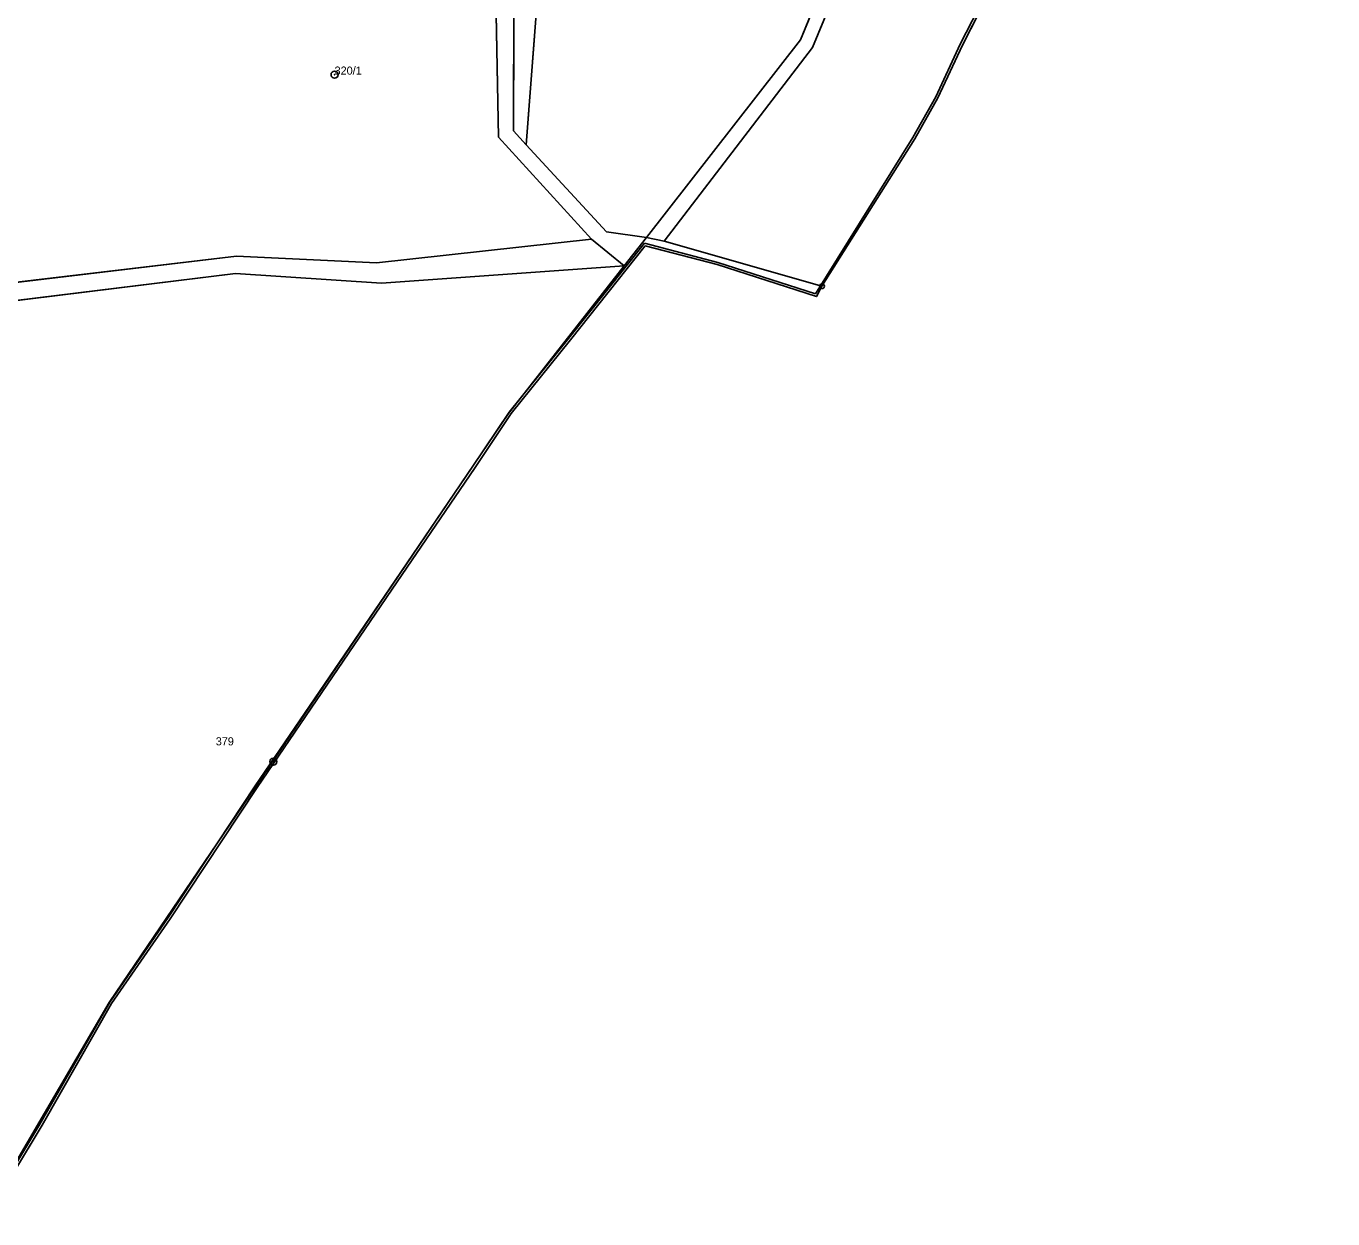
# Model space of a CAD drawing. Extents: x -652854 to -650068, y -1097661 to -1095417.
# Drawn here: x -650873 to -650599, y -1097336.4 to -1097086.2 of the extents above; entities that cross this region are included whole.
import ezdxf

# ---------------------------------------------------------------- set-up
doc = ezdxf.new("R2010")
doc.units = 0
for name, color, linetype in [('Definiční body parcel', 7, 'Continuous'), ('Geodetické body', 7, 'Continuous'), ('Hranice kat_ území', 7, 'Continuous'), ('Hranice parcel', 7, 'Continuous'), ('Obvody jako plochy', 7, 'Continuous'), ('Ostatní hranice', 7, 'Continuous'), ('Parcelní čísla', 7, 'Continuous'), ('Prvky pro prodl_ par_ č_', 7, 'Continuous')]:
    doc.layers.add(name, color=color, linetype=linetype)

msp = doc.modelspace()

# ---------------------------------------------------------------- linework, layer by layer
at = {"layer": 'Definiční body parcel'}
for centre, radius in [((-650808.35, -1097096.41), 0.75), ((-650808.35, -1097096.41), 0.0327), ((-650821.19, -1097240.5), 0.75), ((-650821.19, -1097240.5), 0.0327)]:
    msp.add_circle(centre, radius, dxfattribs=at)
at = {"layer": 'Geodetické body'}
for radius in [0.5, 0.001]:
    msp.add_circle((-650706.13, -1097140.79), radius, dxfattribs=at)
at = {"layer": 'Hranice kat_ území'}
for p, q in [((-650666.25, -1097069.7), (-650676.69, -1097090.24)), ((-650676.69, -1097090.24), (-650681.82, -1097101.29)), ((-650681.82, -1097101.29), (-650686.65, -1097109.87)), ((-650686.65, -1097109.87), (-650706.13, -1097140.79)), ((-650743.19, -1097132.35), (-650758.86, -1097152.05)), ((-650728.15, -1097136.26), (-650743.19, -1097132.35)), ((-650707.3, -1097142.97), (-650728.15, -1097136.26)), ((-650706.13, -1097140.79), (-650707.3, -1097142.97)), ((-650758.86, -1097152.05), (-650771.34, -1097167.49)), ((-650771.34, -1097167.49), (-650779.04, -1097179.03)), ((-650779.04, -1097179.03), (-650795.2, -1097202.77)), ((-650795.2, -1097202.77), (-650824.6, -1097245.89)), ((-650824.6, -1097245.89), (-650842.82, -1097273.44)), ((-650842.82, -1097273.44), (-650855.11, -1097291.24)), ((-650855.11, -1097291.24), (-650869.69, -1097316.78)), ((-650869.69, -1097316.78), (-650881.54, -1097336.4))]:
    msp.add_line(p, q, dxfattribs=at)
at = {"layer": 'Hranice parcel'}
for p, q in [((-650676.28, -1097013.96), (-650708.14, -1097090.69)), ((-650689.02, -1097036.79), (-650710.66, -1097089.09)), ((-650775.22, -1097043.42), (-650773.96, -1097109.54)), ((-650770.63, -1097044.8), (-650770.8, -1097108.22)), ((-650768.15, -1097111.11), (-650764.71, -1097065.35)), ((-650710.66, -1097089.09), (-650742.95, -1097130.58)), ((-650708.14, -1097090.69), (-650739.22, -1097131.35)), ((-650773.96, -1097109.54), (-650754.48, -1097130.94)), ((-650770.8, -1097108.22), (-650768.15, -1097111.11)), ((-650768.15, -1097111.11), (-650751.32, -1097129.38)), ((-650754.48, -1097130.94), (-650799.57, -1097135.85)), ((-650754.48, -1097130.94), (-650747.6, -1097136.51)), ((-650751.32, -1097129.38), (-650742.95, -1097130.58)), ((-650742.95, -1097130.58), (-650747.6, -1097136.51)), ((-650739.22, -1097131.35), (-650742.95, -1097130.58)), ((-650739.22, -1097131.35), (-650706.13, -1097140.79)), ((-650828.93, -1097134.46), (-650889.89, -1097141.73)), ((-650799.57, -1097135.85), (-650828.93, -1097134.46)), ((-650747.6, -1097136.51), (-650798.48, -1097140.15)), ((-650747.6, -1097136.51), (-650771.9, -1097167.51)), ((-650829.16, -1097138.13), (-650903.84, -1097147.32)), ((-650798.48, -1097140.15), (-650829.16, -1097138.13)), ((-650771.9, -1097167.51), (-650824.97, -1097245.75)), ((-650824.97, -1097245.75), (-650855.6, -1097291)), ((-650855.6, -1097291), (-650875.94, -1097325.81))]:
    msp.add_line(p, q, dxfattribs=at)
at = {"layer": 'Obvody jako plochy'}
for points in [[(-650757.77, -1096864.86), (-650752.97, -1096938.98), (-650764.28, -1097007.66), (-650770.63, -1097044.8), (-650770.8, -1097108.22), (-650768.15, -1097111.11), (-650764.71, -1097065.35), (-650768.35, -1097045.09), (-650743.39, -1097063.35), (-650730.12, -1097020.9), (-650728.16, -1097014.62), (-650733.21, -1097000.77), (-650742.25, -1097001.77), (-650752.26, -1097002.72), (-650746.22, -1096970.65), (-650746.25, -1096938.19), (-650749.24, -1096861.26), (-650749.78, -1096850.04), (-650751.3, -1096806.09)], [(-650672.17, -1096987.27), (-650676.07, -1097002.47), (-650679.59, -1097014.01), (-650689.02, -1097036.79), (-650710.66, -1097089.09), (-650742.95, -1097130.58), (-650739.22, -1097131.35), (-650708.14, -1097090.69), (-650676.28, -1097013.96), (-650673.21, -1097003.7), (-650669.37, -1096988.49), (-650653.18, -1096942.05), (-650638.83, -1096908.05), (-650640.72, -1096907.44), (-650642.07, -1096907.01), (-650656.85, -1096941.5), (-650664.55, -1096963.78)], [(-650739.22, -1097131.35), (-650706.13, -1097140.79), (-650686.65, -1097109.87), (-650681.82, -1097101.29), (-650676.69, -1097090.24), (-650666.25, -1097069.7), (-650658.68, -1097056.58), (-650659.25, -1097045.58), (-650610.98, -1096950.84), (-650598.99, -1096920.86), (-650638.83, -1096908.05), (-650653.18, -1096942.05), (-650669.37, -1096988.49), (-650673.21, -1097003.7), (-650676.28, -1097013.96), (-650708.14, -1097090.69)], [(-650710.66, -1097089.09), (-650689.02, -1097036.79), (-650730.12, -1097020.9), (-650743.39, -1097063.35), (-650768.35, -1097045.09), (-650764.71, -1097065.35), (-650768.15, -1097111.11), (-650751.32, -1097129.38), (-650742.95, -1097130.58)], [(-650773.96, -1097109.54), (-650775.22, -1097043.42), (-650804.25, -1097048.49), (-650910.53, -1097088.56), (-651000.14, -1097122.08), (-650984.11, -1097126.35), (-650968.29, -1097125.74), (-650958.37, -1097127.66), (-650929.12, -1097122.49), (-650909.36, -1097114.39), (-650889.89, -1097141.73), (-650828.93, -1097134.46), (-650799.57, -1097135.85), (-650754.48, -1097130.94)], [(-650754.48, -1097130.94), (-650799.57, -1097135.85), (-650828.93, -1097134.46), (-650889.89, -1097141.73), (-650904.33, -1097143.45), (-651030.52, -1097124), (-651067.94, -1097138.65), (-651105.3, -1097152.59), (-651165.31, -1097170.68), (-651176.11, -1097174.26), (-651173.63, -1097177.36), (-651165.19, -1097174.72), (-651116.08, -1097159.28), (-651105.93, -1097156.36), (-651071.41, -1097143.63), (-651029.15, -1097127.92), (-650978.61, -1097135.56), (-650909.19, -1097146.38), (-650903.84, -1097147.32), (-650829.16, -1097138.13), (-650798.48, -1097140.15), (-650747.6, -1097136.51)], [(-650771.9, -1097167.51), (-650747.6, -1097136.51), (-650798.48, -1097140.15), (-650829.16, -1097138.13), (-650903.84, -1097147.32), (-650939.98, -1097192.57), (-650973.07, -1097229.61), (-650990.39, -1097244.02), (-650948.63, -1097274.32), (-650875.94, -1097325.81), (-650855.6, -1097291), (-650824.97, -1097245.75)]]:
    msp.add_lwpolyline(points, close=True, dxfattribs=at)
for points in [[(-650775.22, -1097043.42), (-650773.96, -1097109.54), (-650754.48, -1097130.94), (-650747.6, -1097136.51), (-650742.95, -1097130.58), (-650751.32, -1097129.38), (-650768.15, -1097111.11), (-650770.8, -1097108.22), (-650770.63, -1097044.8)], [(-650881.54, -1097336.4), (-650869.69, -1097316.78), (-650855.11, -1097291.24), (-650842.82, -1097273.44), (-650824.6, -1097245.89), (-650795.2, -1097202.77), (-650779.04, -1097179.03), (-650771.34, -1097167.49), (-650758.86, -1097152.05), (-650743.19, -1097132.35), (-650728.15, -1097136.26), (-650707.3, -1097142.97), (-650706.13, -1097140.79), (-650739.22, -1097131.35), (-650742.95, -1097130.58), (-650747.6, -1097136.51), (-650771.9, -1097167.51), (-650824.97, -1097245.75), (-650855.6, -1097291), (-650875.94, -1097325.81)]]:
    msp.add_lwpolyline(points, dxfattribs=at)
at = {"layer": 'Ostatní hranice'}
for p, q in [((-650666.7, -1097069.47), (-650677.16, -1097090.05)), ((-650677.16, -1097090.05), (-650682.29, -1097101.09)), ((-650682.29, -1097101.09), (-650687.09, -1097109.61)), ((-650687.09, -1097109.61), (-650707.52, -1097142.38)), ((-650743.38, -1097131.78), (-650759.27, -1097151.75)), ((-650727.99, -1097135.78), (-650743.38, -1097131.78)), ((-650707.52, -1097142.38), (-650727.98, -1097135.78)), ((-650759.27, -1097151.75), (-650771.76, -1097167.2)), ((-650771.76, -1097167.2), (-650779.48, -1097178.77)), ((-650779.48, -1097178.77), (-650795.65, -1097202.52)), ((-650795.65, -1097202.52), (-650825.02, -1097245.6)), ((-650825.02, -1097245.6), (-650843.26, -1097273.17)), ((-650843.26, -1097273.17), (-650855.52, -1097290.93)), ((-650855.52, -1097290.93), (-650870.14, -1097316.54)), ((-650870.14, -1097316.54), (-650882.01, -1097336.19))]:
    msp.add_line(p, q, dxfattribs=at)

# ---------------------------------------------------------------- texts
at = {"layer": 'Parcelní čísla'}
for s, height, p in [('320/1', 1.7, (-650808.35, -1097096.41)), ('379', 0.1, (-650821.19, -1097240.5))]:
    msp.add_text(s, height=height, dxfattribs=at).set_placement(p)
at = {"layer": 'Prvky pro prodl_ par_ č_'}
msp.add_text('379', height=1.7, dxfattribs=at).set_placement((-650833.27, -1097237.09))

doc.saveas('drawing.dxf')
